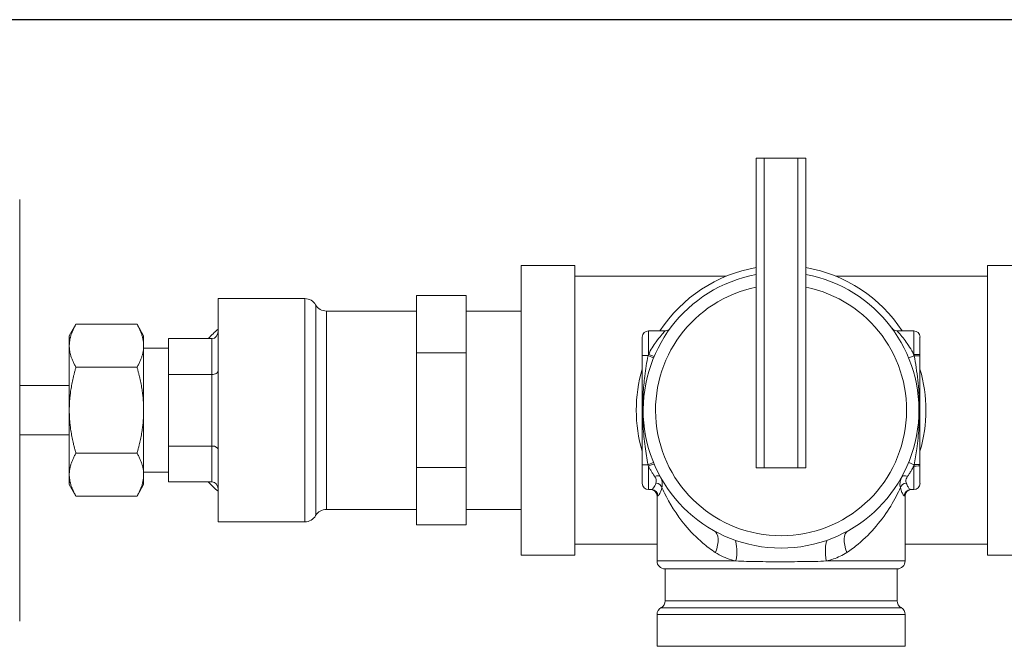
# Model space of a CAD drawing. Header units: millimetres. Extents: x 60394 to 199354, y 20895 to 166073.
# Tile 533 of 565: x 95213 to 95339, y 161248 to 161328. Entities that reach past the tile are written whole.
import ezdxf

# ---------------------------------------------------------------- set-up
doc = ezdxf.new("R2010")
doc.units = ezdxf.units.MM
doc.layers.add('UT_ZARIZENI - ZDROJ TEPLA', color=3, linetype='Continuous', lineweight=35)

msp = doc.modelspace()

# ---------------------------------------------------------------- linework, layer by layer
msp.add_line((97410.37, 161328.15), (94934.18, 161328.15))
at = {"layer": 'UT_ZARIZENI - ZDROJ TEPLA', "lineweight": 13}
for p, q in [((95306.96, 161270.79), (95306.96, 161310.41)), ((95306.96, 161310.41), (95307.97, 161310.41)), ((95312.29, 161310.41), (95307.97, 161310.41)), ((95307.97, 161270.79), (95307.97, 161310.41)), ((95312.29, 161310.41), (95313.31, 161310.41)), ((95312.29, 161270.79), (95312.29, 161310.41)), ((95313.31, 161270.79), (95313.31, 161310.41)), ((95212.66, 161305.14), (95212.66, 161304.34)), ((95212.66, 161302.66), (95212.66, 161304.34)), ((95212.66, 161297.7), (95212.66, 161302.66)), ((95212.66, 161297.7), (95212.66, 161295.69)), ((95276.86, 161259.61), (95276.86, 161296.69)), ((95276.86, 161296.69), (95283.72, 161296.69)), ((95283.72, 161259.61), (95283.72, 161296.69)), ((95336.55, 161259.61), (95336.55, 161296.69)), ((95336.55, 161296.69), (95340.86, 161296.69)), ((95212.66, 161293.71), (95212.66, 161295.69)), ((95283.72, 161295.3), (95303.07, 161295.3)), ((95317.19, 161295.3), (95336.55, 161295.3)), ((95212.66, 161280.66), (95212.66, 161293.71)), ((95263.46, 161289.15), (95263.46, 161292.82)), ((95263.46, 161292.82), (95269.81, 161292.82)), ((95269.81, 161289.15), (95269.81, 161292.82)), ((95238.06, 161292.44), (95238.06, 161263.86)), ((95238.06, 161292.44), (95249.17, 161292.44)), ((95249.17, 161263.86), (95249.17, 161292.44)), ((95250.55, 161264.66), (95250.55, 161291.65)), ((95251.92, 161290.85), (95251.92, 161265.45)), ((95251.92, 161290.85), (95263.46, 161290.85)), ((95269.81, 161290.85), (95276.86, 161290.85)), ((95219.01, 161287.68), (95219.86, 161289.15)), ((95219.86, 161289.15), (95227.68, 161289.15)), ((95228.53, 161287.68), (95227.68, 161289.15)), ((95263.46, 161285.48), (95263.46, 161289.15)), ((95269.81, 161285.48), (95269.81, 161289.15)), ((95219.01, 161287.68), (95219.01, 161286.4)), ((95228.53, 161286.4), (95228.53, 161287.68)), ((95293.15, 161288.31), (95293.15, 161285.3)), ((95295.29, 161288.31), (95293.15, 161288.31)), ((95327.12, 161288.31), (95324.98, 161288.31)), ((95327.12, 161285.3), (95327.12, 161288.31)), ((95219.01, 161286.4), (95219.01, 161278.15)), ((95228.53, 161278.15), (95228.53, 161286.4)), ((95231.71, 161287.32), (95237.27, 161287.32)), ((95231.71, 161285.03), (95231.71, 161287.32)), ((95237.27, 161287.32), (95237.27, 161282.73)), ((95292.35, 161285.14), (95292.35, 161287.52)), ((95327.91, 161287.52), (95327.91, 161285.26)), ((95228.53, 161286.09), (95231.71, 161286.09)), ((95231.71, 161282.73), (95231.71, 161285.03)), ((95263.46, 161278.15), (95263.46, 161285.48)), ((95263.46, 161285.48), (95269.81, 161285.48)), ((95269.81, 161278.15), (95269.81, 161285.48)), ((95292.35, 161285.14), (95292.35, 161271.17)), ((95292.35, 161285.14), (95293.1, 161285.14)), ((95327.16, 161285.12), (95326.47, 161284.84)), ((95219.86, 161283.65), (95227.68, 161283.65)), ((95231.71, 161282.73), (95237.27, 161282.73)), ((95231.71, 161278.15), (95231.71, 161282.73)), ((95237.27, 161282.73), (95237.27, 161273.57)), ((95212.66, 161281.33), (95219.01, 161281.33)), ((95212.66, 161279.53), (95212.66, 161280.66)), ((95212.66, 161279.53), (95212.66, 161276.77)), ((95219.01, 161278.15), (95219.01, 161269.9)), ((95228.53, 161269.9), (95228.53, 161278.15)), ((95231.71, 161273.57), (95231.71, 161278.15)), ((95263.46, 161270.82), (95263.46, 161278.15)), ((95269.81, 161270.82), (95269.81, 161278.15)), ((95212.66, 161275.65), (95212.66, 161276.77)), ((95212.66, 161262.6), (95212.66, 161275.65)), ((95212.66, 161274.98), (95219.01, 161274.98)), ((95219.86, 161272.65), (95227.68, 161272.65)), ((95231.71, 161273.57), (95237.27, 161273.57)), ((95231.71, 161271.28), (95231.71, 161273.57)), ((95237.27, 161273.57), (95237.27, 161268.99)), ((95231.71, 161268.99), (95231.71, 161271.28)), ((95292.35, 161268.79), (95292.35, 161271.17)), ((95293.1, 161271.17), (95292.35, 161271.17)), ((95327.16, 161271.18), (95326.47, 161271.47)), ((95219.01, 161269.9), (95219.01, 161268.63)), ((95228.53, 161270.21), (95231.71, 161270.21)), ((95228.53, 161268.63), (95228.53, 161269.9)), ((95263.46, 161267.15), (95263.46, 161270.82)), ((95263.46, 161270.82), (95269.81, 161270.82)), ((95269.81, 161267.15), (95269.81, 161270.82)), ((95293.15, 161271), (95293.15, 161267.99)), ((95307.97, 161270.79), (95306.96, 161270.79)), ((95307.97, 161270.79), (95312.29, 161270.79)), ((95313.31, 161270.79), (95312.29, 161270.79)), ((95327.12, 161267.99), (95327.12, 161271)), ((95327.91, 161271.04), (95327.91, 161268.79)), ((95231.71, 161268.99), (95237.27, 161268.99)), ((95219.01, 161268.63), (95219.86, 161267.15)), ((95228.53, 161268.63), (95227.68, 161267.15)), ((95293.57, 161267.99), (95293.15, 161267.99)), ((95327.12, 161267.99), (95326.69, 161267.99)), ((95219.86, 161267.15), (95227.68, 161267.15)), ((95263.46, 161263.49), (95263.46, 161267.15)), ((95269.81, 161263.49), (95269.81, 161267.15)), ((95294.36, 161267.2), (95294.26, 161267.2)), ((95294.26, 161267.2), (95294.26, 161258.85)), ((95326.01, 161267.2), (95325.9, 161267.2)), ((95326.01, 161267.2), (95326.01, 161258.85)), ((95251.92, 161265.45), (95263.46, 161265.45)), ((95269.81, 161265.45), (95276.86, 161265.45)), ((95238.06, 161263.86), (95249.17, 161263.86)), ((95212.66, 161260.61), (95212.66, 161262.6)), ((95263.46, 161263.49), (95269.81, 161263.49)), ((95212.66, 161260.61), (95212.66, 161258.6)), ((95283.72, 161261.01), (95294.26, 161261.01)), ((95326.01, 161261.01), (95336.55, 161261.01)), ((95212.66, 161253.65), (95212.66, 161258.6)), ((95276.86, 161259.61), (95283.72, 161259.61)), ((95294.26, 161258.85), (95304.35, 161258.85)), ((95315.91, 161258.85), (95326.01, 161258.85)), ((95336.55, 161259.61), (95340.86, 161259.61)), ((95324.99, 161257.83), (95295.27, 161257.83)), ((95295.27, 161257.83), (95295.27, 161253.75)), ((95324.99, 161257.83), (95324.99, 161253.75)), ((95212.66, 161251.96), (95212.66, 161253.65)), ((95295.27, 161253.75), (95324.99, 161253.75)), ((95325.5, 161252.87), (95294.77, 161252.87)), ((95212.66, 161251.96), (95212.66, 161251.16)), ((95326.01, 161251.99), (95294.26, 161251.99)), ((95294.26, 161251.99), (95294.26, 161247.93)), ((95326.01, 161251.99), (95326.01, 161247.93)), ((95326.01, 161247.93), (95294.26, 161247.93))]:
    msp.add_line(p, q, dxfattribs=at)
for centre, radius, start, end in [((95310.13, 161278.15), 18.54, 99.8595, 146.7738), ((95310.13, 161278.15), 18.54, 33.2262, 80.1405), ((95310.13, 161278.15), 17.65, 100.3614, 79.6386), ((95310.13, 161278.15), 16.07, 101.3983, 78.6017), ((95249.17, 161290.85), 1.59, 30, 90), ((95251.92, 161292.44), 1.59, 210, 270), ((95293.15, 161287.52), 0.794, 90, 180), ((95295.29, 161289.11), 0.794, 270, 323.5726), ((95324.98, 161289.11), 0.794, 216.4274, 270), ((95327.12, 161287.52), 0.794, 0, 90), ((95310.13, 161278.15), 18.54, 163.517, 196.483), ((95310.13, 161278.15), 18.54, 343.517, 16.483), ((95293.15, 161268.79), 0.794, 180, 270), ((95327.12, 161268.79), 0.794, 270, 0), ((95293.47, 161267.2), 0.794, 0, 90), ((95326.8, 161267.2), 0.794, 90, 180), ((95251.92, 161263.86), 1.59, 90, 150), ((95249.17, 161265.45), 1.59, 270, 330), ((95295.27, 161258.85), 1.02, 180, 270), ((95324.99, 161258.85), 1.02, 270, 0), ((95294.26, 161253.75), 1.02, 300, 0), ((95326.01, 161253.75), 1.02, 180, 240), ((95295.27, 161251.99), 1.02, 120, 180), ((95324.99, 161251.99), 1.02, 0, 60)]:
    msp.add_arc(centre, radius, start, end, dxfattribs=at)
for centre, major_axis, ratio, start_param, end_param in [((95244.41, 161278.15), (0, -12.7), 0.866025, 3.757072, 3.906151), ((95237.27, 161288.23), (0, -0.917), 0.866025, 0, 1.570796), ((95293.06, 161285.14), (0.735, -0.301), 0.020754, 0, 1.520112), ((95293.15, 161285.35), (0.731, -0.31), 0.048442, 4.732901, 6.283185), ((95327.12, 161285.26), (0.794, 0), 0.052596, 0, 1.570796), ((95327.12, 161285.1), (0.794, 0), 0.022428, 0, 1.51603), ((95237.27, 161283.19), (-0.794, 0), 0.57735, 1.570796, 3.141593), ((95237.27, 161273.11), (-0.794, 0), 0.57735, 3.141593, 4.712389), ((95293.06, 161271.17), (0.735, 0.301), 0.020754, 4.763073, 6.283185), ((95293.15, 161270.96), (0.731, 0.31), 0.048442, 0, 1.550284), ((95327.12, 161271.2), (0.794, 0), 0.022428, 4.767155, 6.283185), ((95327.12, 161271.04), (0.794, 0), 0.052596, 4.712389, 6.283185), ((95244.41, 161278.15), (0, -12.7), 0.866025, 5.518627, 5.667706), ((95237.27, 161268.07), (0, 0.917), 0.866025, 4.712389, 6.283185), ((95293.95, 161269.29), (0.696, 0.381), 0.42564, 0, 1.341782), ((95294.11, 161268.24), (0.758, -0.237), 0.722479, 0.408822, 1.793192), ((95326.16, 161268.24), (-0.758, -0.237), 0.722479, 4.489993, 5.874363), ((95326.31, 161269.29), (-0.696, 0.381), 0.42564, 4.941404, 6.283185), ((95293.57, 161267.2), (0, 0.794), 0.993448, 4.712389, 6.283185), ((95326.69, 161267.2), (0, 0.794), 0.993448, 0, 1.570796), ((95300.03, 161259.94), (1.54, 2.78), 0.48013, 4.972842, 6.283185), ((95320.24, 161259.94), (-1.54, 2.78), 0.48013, 0, 1.310344), ((95303.2, 161258.85), (0.59, 3.12), 0.358674, 4.779851, 5.799985), ((95317.07, 161258.85), (-0.59, 3.12), 0.358674, 0.4832, 1.503335)]:
    msp.add_ellipse(centre, major_axis=major_axis, ratio=ratio, start_param=start_param, end_param=end_param, dxfattribs=at)
for points, weights in [([(95219.86, 161289.15), (95219.01, 161287.68), (95219.01, 161286.4)], [1.03410688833, 1.05550714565, 1]), ([(95228.53, 161286.4), (95228.53, 161287.68), (95227.68, 161289.15)], [1, 1.05550714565, 1.03410688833]), ([(95219.01, 161286.4), (95219.01, 161285.12), (95219.86, 161283.65)], [1, 1.05550714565, 1.03410688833]), ([(95227.68, 161283.65), (95228.53, 161285.12), (95228.53, 161286.4)], [1.03410688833, 1.05550714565, 1]), ([(95219.86, 161283.65), (95219.01, 161280.7), (95219.01, 161278.15)], [1.03410688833, 1.05550714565, 1]), ([(95228.53, 161278.15), (95228.53, 161280.7), (95227.68, 161283.65)], [1, 1.05550714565, 1.03410688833]), ([(95219.01, 161278.15), (95219.01, 161275.6), (95219.86, 161272.65)], [1, 1.05550714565, 1.03410688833]), ([(95227.68, 161272.65), (95228.53, 161275.6), (95228.53, 161278.15)], [1.03410688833, 1.05550714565, 1]), ([(95219.86, 161272.65), (95219.01, 161271.18), (95219.01, 161269.9)], [1.03410688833, 1.05550714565, 1]), ([(95228.53, 161269.9), (95228.53, 161271.18), (95227.68, 161272.65)], [1, 1.05550714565, 1.03410688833]), ([(95219.01, 161269.9), (95219.01, 161268.63), (95219.86, 161267.15)], [1, 1.05550714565, 1.03410688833]), ([(95227.68, 161267.15), (95228.53, 161268.63), (95228.53, 161269.9)], [1.03410688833, 1.05550714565, 1])]:
    msp.add_rational_spline(points, weights, degree=2, dxfattribs=at)
for points, knots in [([(95295.29, 161288.31), (95295.29, 161288.31), (95295.26, 161288.28), (95295.12, 161288.12), (95294.97, 161287.95), (95294.6, 161287.51), (95294.38, 161287.23), (95293.81, 161286.45), (95293.46, 161285.89), (95293.15, 161285.3)], [0, 0, 0, 0, 0.0984405, 0.0984405, 0.2475312, 0.2475312, 0.4039594, 0.4039594, 0.6420783, 0.6420783, 0.6420783, 0.6420783]), ([(95327.12, 161285.3), (95327.04, 161285.46), (95326.96, 161285.61), (95326.68, 161286.08), (95326.49, 161286.39), (95326.1, 161286.94), (95325.92, 161287.19), (95325.54, 161287.67), (95325.35, 161287.89), (95325.06, 161288.22), (95324.98, 161288.31), (95324.98, 161288.31)], [0.0225788, 0.0225788, 0.0225788, 0.0225788, 0.0843614, 0.0843614, 0.2193396, 0.2193396, 0.3457208, 0.3457208, 0.5006812, 0.5006812, 0.6642017, 0.6642017, 0.6642017, 0.6642017]), ([(95293.1, 161285.14), (95292.93, 161284.28), (95292.79, 161283.4), (95292.59, 161281.75), (95292.52, 161280.99), (95292.44, 161279.54), (95292.42, 161278.84), (95292.42, 161278.15), (95292.42, 161277.45), (95292.44, 161276.76), (95292.52, 161275.21), (95292.6, 161274.36), (95292.82, 161272.72), (95292.95, 161271.93), (95293.1, 161271.17)], [0, 0, 0, 0, 0.277726, 0.277726, 0.513757, 0.513757, 0.722326, 0.722326, 0.722326, 0.930895, 0.930895, 1.19566, 1.19566, 1.444652, 1.444652, 1.444652, 1.444652]), ([(95327.12, 161285.3), (95327.13, 161285.27), (95327.13, 161285.24), (95327.15, 161285.18), (95327.16, 161285.15), (95327.16, 161285.12)], [-0.01609104, -0.01609104, -0.01609104, -0.01609104, -0.00804552, -0.00804552, 0, 0, 0, 0]), ([(95327.16, 161285.12), (95327.26, 161284.62), (95327.34, 161284.12), (95327.58, 161282.56), (95327.71, 161281.48), (95327.83, 161279.65), (95327.85, 161278.9), (95327.85, 161278.15), (95327.85, 161277.39), (95327.82, 161276.65), (95327.72, 161275), (95327.62, 161274.11), (95327.4, 161272.53), (95327.29, 161271.85), (95327.16, 161271.18)], [-1.403964, -1.403964, -1.403964, -1.403964, -1.24443, -1.24443, -0.918846, -0.918846, -0.701982, -0.701982, -0.701982, -0.485118, -0.485118, -0.214485, -0.214485, 0, 0, 0, 0]), ([(95327.91, 161285.1), (95327.91, 161285.13), (95327.91, 161285.15), (95327.91, 161285.21), (95327.91, 161285.23), (95327.91, 161285.26)], [0, 0, 0, 0, 0.00804552, 0.00804552, 0.01609104, 0.01609104, 0.01609104, 0.01609104]), ([(95327.91, 161271.2), (95327.91, 161271.92), (95327.91, 161272.63), (95327.91, 161274.23), (95327.91, 161275.11), (95327.91, 161276.71), (95327.91, 161277.43), (95327.91, 161278.15), (95327.91, 161278.87), (95327.91, 161279.59), (95327.91, 161281.37), (95327.91, 161282.44), (95327.91, 161284.04), (95327.91, 161284.57), (95327.91, 161285.1)], [0, 0, 0, 0, 0.214485, 0.214485, 0.485118, 0.485118, 0.701982, 0.701982, 0.701982, 0.918846, 0.918846, 1.24443, 1.24443, 1.403964, 1.403964, 1.403964, 1.403964]), ([(95327.16, 161271.18), (95327.16, 161271.15), (95327.15, 161271.12), (95327.13, 161271.06), (95327.13, 161271.03), (95327.12, 161271)], [-0.01609104, -0.01609104, -0.01609104, -0.01609104, -0.00804552, -0.00804552, 0, 0, 0, 0]), ([(95327.91, 161271.04), (95327.91, 161271.07), (95327.91, 161271.09), (95327.91, 161271.15), (95327.91, 161271.18), (95327.91, 161271.2)], [0, 0, 0, 0, 0.00804552, 0.00804552, 0.01609104, 0.01609104, 0.01609104, 0.01609104]), ([(95293.15, 161271), (95293.21, 161270.88), (95293.27, 161270.76), (95293.41, 161270.53), (95293.47, 161270.42), (95293.54, 161270.31), (95293.61, 161270.2), (95293.68, 161270.09), (95293.82, 161269.87), (95293.89, 161269.77), (95293.95, 161269.67)], [0, 0, 0, 0, 0.0479835, 0.0479835, 0.0959671, 0.0959671, 0.0959671, 0.1439506, 0.1439506, 0.1919341, 0.1919341, 0.1919341, 0.1919341]), ([(95326.31, 161269.67), (95326.39, 161269.78), (95326.47, 161269.9), (95326.62, 161270.14), (95326.7, 161270.26), (95326.78, 161270.39), (95326.85, 161270.51), (95326.92, 161270.64), (95327.04, 161270.85), (95327.08, 161270.92), (95327.12, 161271)], [0, 0, 0, 0, 0.0536048, 0.0536048, 0.1072097, 0.1072097, 0.1072097, 0.1608145, 0.1608145, 0.1918263, 0.1918263, 0.1918263, 0.1918263]), ([(95294.11, 161268.82), (95294.01, 161268.57), (95293.9, 161268.36), (95293.72, 161268.07), (95293.63, 161267.99), (95293.57, 161267.99)], [0, 0, 0, 0, 0.1442142, 0.1442142, 0.2969584, 0.2969584, 0.2969584, 0.2969584]), ([(95293.95, 161269.67), (95294, 161269.59), (95294.05, 161269.52), (95294.13, 161269.33), (95294.15, 161269.21), (95294.16, 161269), (95294.14, 161268.91), (95294.11, 161268.82)], [-0.1369475, -0.1369475, -0.1369475, -0.1369475, -0.1030378, -0.1030378, -0.0487823, -0.0487823, 0, 0, 0, 0]), ([(95294.87, 161268.24), (95294.91, 161268.39), (95294.93, 161268.55), (95294.92, 161268.92), (95294.88, 161269.11), (95294.77, 161269.43), (95294.72, 161269.55), (95294.65, 161269.67)], [0, 0, 0, 0, 0.0487823, 0.0487823, 0.1030378, 0.1030378, 0.1369475, 0.1369475, 0.1369475, 0.1369475]), ([(95325.62, 161269.67), (95325.53, 161269.51), (95325.46, 161269.34), (95325.36, 161268.97), (95325.34, 161268.77), (95325.35, 161268.46), (95325.37, 161268.34), (95325.4, 161268.24)], [0, 0, 0, 0, 0.0471445, 0.0471445, 0.1024079, 0.1024079, 0.1369475, 0.1369475, 0.1369475, 0.1369475]), ([(95326.16, 161268.82), (95326.14, 161268.88), (95326.12, 161268.95), (95326.1, 161269.13), (95326.12, 161269.24), (95326.19, 161269.46), (95326.24, 161269.57), (95326.31, 161269.67)], [-0.1369475, -0.1369475, -0.1369475, -0.1369475, -0.1024079, -0.1024079, -0.0471445, -0.0471445, 0, 0, 0, 0]), ([(95326.69, 161267.99), (95326.67, 161267.99), (95326.63, 161268.01), (95326.53, 161268.1), (95326.46, 161268.2), (95326.31, 161268.47), (95326.23, 161268.63), (95326.16, 161268.82)], [0, 0, 0, 0, 0.0731539, 0.0731539, 0.1902002, 0.1902002, 0.2969671, 0.2969671, 0.2969671, 0.2969671]), ([(95294.36, 161267.2), (95294.42, 161267.2), (95294.5, 161267.3), (95294.68, 161267.66), (95294.78, 161267.92), (95294.87, 161268.24)], [-0.2969584, -0.2969584, -0.2969584, -0.2969584, -0.1442142, -0.1442142, 0, 0, 0, 0]), ([(95294.87, 161268.24), (95294.97, 161268.02), (95295.08, 161267.78), (95295.82, 161266.28), (95296.72, 161264.8), (95298.51, 161262.64), (95299.27, 161261.86), (95300.61, 161260.72), (95301.15, 161260.32), (95301.71, 161259.94)], [1.739679, 1.739679, 1.739679, 1.739679, 1.88427, 1.88427, 2.650564, 2.650564, 3.093806, 3.093806, 3.357851, 3.357851, 3.357851, 3.357851]), ([(95318.56, 161259.94), (95319.06, 161260.27), (95319.53, 161260.63), (95320.85, 161261.72), (95321.63, 161262.51), (95323.02, 161264.15), (95323.64, 161265.02), (95324.67, 161266.72), (95325.08, 161267.54), (95325.4, 161268.24)], [5.563085, 5.563085, 5.563085, 5.563085, 5.796997, 5.796997, 6.248832, 6.248832, 6.71913, 6.71913, 7.180234, 7.180234, 7.180234, 7.180234]), ([(95325.4, 161268.24), (95325.47, 161268), (95325.54, 161267.8), (95325.68, 161267.46), (95325.75, 161267.34), (95325.85, 161267.22), (95325.88, 161267.2), (95325.9, 161267.2)], [-0.2969671, -0.2969671, -0.2969671, -0.2969671, -0.1902002, -0.1902002, -0.0731539, -0.0731539, 0, 0, 0, 0]), ([(95301.71, 161259.94), (95302.34, 161259.52), (95303.03, 161259.22), (95303.96, 161258.94), (95304.15, 161258.89), (95304.35, 161258.85)], [-2.1625895, -2.1625895, -2.1625895, -2.1625895, -1.8679154, -1.8679154, -1.7904065, -1.7904065, -1.7904065, -1.7904065]), ([(95315.91, 161258.85), (95316.54, 161258.99), (95317.14, 161259.19), (95318, 161259.6), (95318.28, 161259.76), (95318.56, 161259.94)], [-0.3717419, -0.3717419, -0.3717419, -0.3717419, -0.1282689, -0.1282689, 0, 0, 0, 0]), ([(95304.35, 161258.85), (95304.79, 161258.82), (95305.24, 161258.81), (95306.15, 161258.78), (95306.62, 161258.77), (95308.04, 161258.76), (95309, 161258.76), (95310.97, 161258.76), (95312, 161258.76), (95313.5, 161258.77), (95314, 161258.78), (95314.97, 161258.8), (95315.45, 161258.82), (95315.91, 161258.85)], [0, 0, 0, 0, 0.17129, 0.17129, 0.342579, 0.342579, 0.685152, 0.685152, 1.052241, 1.052241, 1.234673, 1.234673, 1.417106, 1.417106, 1.417106, 1.417106])]:
    msp.add_open_spline(points, degree=3, knots=knots, dxfattribs=at)
for points in [[(95293.15, 161285.3), (95293.13, 161285.25), (95293.12, 161285.19), (95293.1, 161285.14)], [(95293.1, 161271.17), (95293.12, 161271.11), (95293.13, 161271.05), (95293.15, 161271)]]:
    msp.add_open_spline(points, degree=3, dxfattribs=at)

doc.saveas('drawing.dxf')
